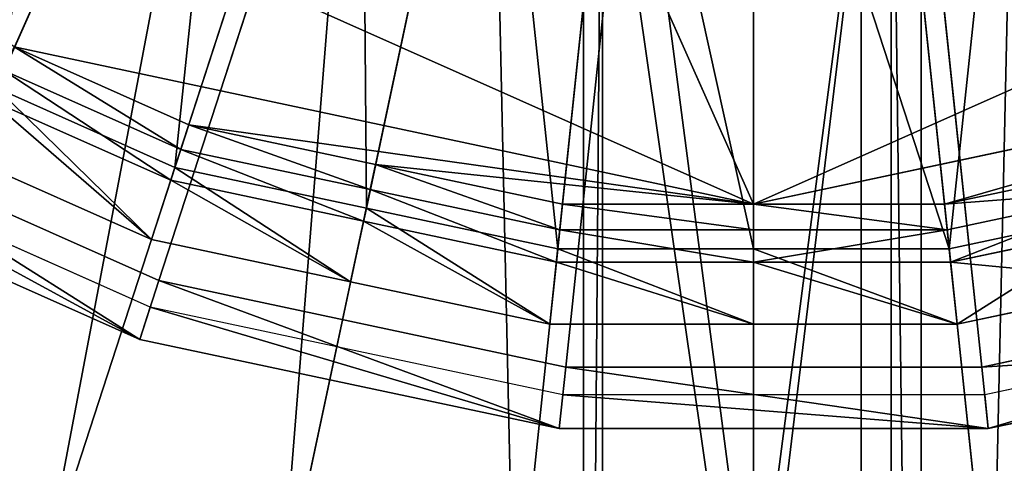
# Model space of a CAD drawing. Extents: x 0 to 31, y 0 to 21.2.
# Tile 538 of 574: x 24.851 to 25.802, y 13.846 to 14.274. Entities that reach past the tile are written whole.
import ezdxf

# ---------------------------------------------------------------- set-up
doc = ezdxf.new("R2010")
doc.units = 0
doc.header["$MEASUREMENT"] = 0
doc.layers.get('0').update_dxf_attribs({"color": 13, "linetype": 'CONTINUOUS'})
for name, color, linetype in [('CAST_IRON', 250, 'CONTINUOUS'), ('GALVANIZED_METAL', 252, 'CONTINUOUS'), ('GRATES', 250, 'CONTINUOUS'), ('STAINLESS_STEEL', 252, 'CONTINUOUS')]:
    doc.layers.add(name, color=color, linetype=linetype)

# ---------------------------------------------------------------- blocks, each defined once
blk = doc.blocks.new('NGM5058UC_TRADECAD_DXF')
at = {"layer": 'CAST_IRON', "color": 0}
for p, q in [((10.1441, 8.56815, -0.18725), (10.144, 2.72625, -0.18725)), ((10.1441, 8.56815, -0.18725), (10.144, 2.72625, -0.18725)), ((9.4657, 3.40015, 1.06005), (10.0596, 5.22805, 1.06005)), ((9.4657, 3.40015, 1.06005), (10.0596, 5.22805, 1.06005)), ((9.8587, 3.31665, 1.06005), (10.0596, 5.22805, 1.06005)), ((9.8587, 3.31665, 1.06005), (10.0596, 5.22805, 1.06005)), ((10.2605, 3.31665, 1.06005), (10.0596, 5.22805, 1.06005)), ((10.2605, 3.31665, 1.06005), (10.0596, 5.22805, 1.06005)), ((9.4657, 3.40015, 1.06005), (9.0986, 3.56355, 1.06005)), ((9.4657, 3.40015, 1.06005), (9.0986, 3.56355, 1.06005)), ((9.4573, 3.37445, 0.92545), (9.0851, 3.54025, 0.92545)), ((9.0687, 3.51185, 0.92545), (9.4472, 3.34335, 0.92545)), ((9.0687, 3.51185, 0.92545), (9.4472, 3.34335, 0.92545)), ((9.4472, 3.34335, 0.92545), (9.4657, 3.40015, 1.06005)), ((9.4472, 3.34335, 0.92545), (9.4657, 3.40015, 1.06005)), ((9.8587, 3.31665, 1.06005), (9.4657, 3.40015, 1.06005)), ((9.8587, 3.31665, 1.06005), (9.4657, 3.40015, 1.06005)), ((10.6535, 3.40015, 1.06005), (10.2605, 3.31665, 1.06005)), ((10.6535, 3.40015, 1.06005), (10.2605, 3.31665, 1.06005)), ((9.4573, 3.37445, 0.92545), (9.4472, 3.34335, 0.92545)), ((9.4573, 3.37445, 0.92545), (9.4472, 3.34335, 0.92545)), ((9.8559, 3.28975, 0.92545), (9.4573, 3.37445, 0.92545)), ((10.6618, 3.37445, 0.92545), (10.2633, 3.28975, 0.92545)), ((9.4472, 3.34335, 0.92545), (9.8524, 3.25725, 0.92545)), ((9.4472, 3.34335, 0.92545), (9.8524, 3.25725, 0.92545)), ((10.2667, 3.25725, 0.92545), (10.6719, 3.34335, 0.92545)), ((10.2667, 3.25725, 0.92545), (10.6719, 3.34335, 0.92545)), ((9.8524, 3.25725, 0.92545), (9.8587, 3.31665, 1.06005)), ((9.8524, 3.25725, 0.92545), (9.8587, 3.31665, 1.06005)), ((10.2605, 3.31665, 1.06005), (9.8587, 3.31665, 1.06005)), ((10.2605, 3.31665, 1.06005), (9.8587, 3.31665, 1.06005)), ((10.2667, 3.25725, 0.92545), (10.2605, 3.31665, 1.06005)), ((10.2667, 3.25725, 0.92545), (10.2605, 3.31665, 1.06005)), ((9.8559, 3.28975, 0.92545), (9.8524, 3.25725, 0.92545)), ((9.8559, 3.28975, 0.92545), (9.8524, 3.25725, 0.92545)), ((10.2633, 3.28975, 0.92545), (9.8559, 3.28975, 0.92545)), ((10.2633, 3.28975, 0.92545), (10.2667, 3.25725, 0.92545)), ((10.2633, 3.28975, 0.92545), (10.2667, 3.25725, 0.92545)), ((9.8524, 3.25725, 0.92545), (10.2667, 3.25725, 0.92545)), ((9.8524, 3.25725, 0.92545), (10.2667, 3.25725, 0.92545))]:
    blk.add_line(p, q, dxfattribs=at)
at = {"layer": 'GRATES', "color": 0}
for p, q in [((9.8758, 1.76955, 1.46245), (9.8758, 4.04155, 1.46245)), ((9.8758, 1.76955, 1.46245), (9.8758, 4.04155, 1.46245)), ((9.894, 4.04155, 1.81745), (9.894, 1.73535, 1.85405)), ((9.894, 4.04155, 1.81745), (9.894, 1.73535, 1.85405)), ((10.1729, 4.04155, 1.81745), (10.1729, 1.73535, 1.85405)), ((10.1729, 4.04155, 1.81745), (10.1729, 1.73535, 1.85405)), ((10.202, 4.04155, 1.46245), (10.202, 1.76955, 1.46245)), ((10.202, 4.04155, 1.46245), (10.202, 1.76955, 1.46245))]:
    blk.add_line(p, q, dxfattribs=at)
at = {"layer": 'STAINLESS_STEEL', "color": 0}
for p, q in [((8.7353, 6.40425, 0.92485), (10.04, 3.47405, 0.92485)), ((8.7353, 6.40425, 0.92485), (10.04, 3.47405, 0.92485)), ((9.1457, 3.22095, 0.17945), (9.5443, 4.11625, 0.17945)), ((9.1457, 3.22095, 0.17945), (9.5443, 4.11625, 0.17945)), ((9.5443, 4.11625, 0.31285), (9.3084, 3.58645, 0.33075)), ((9.5443, 4.11625, 0.31285), (9.3084, 3.58645, 0.33075)), ((9.3568, 3.12695, 0.17945), (9.6613, 4.06415, 0.17945)), ((9.3568, 3.12695, 0.17945), (9.6613, 4.06415, 0.17945)), ((9.6613, 4.06415, 0.31285), (9.4811, 3.50955, 0.33075)), ((9.6613, 4.06415, 0.31285), (9.4811, 3.50955, 0.33075)), ((9.5828, 3.07885, 0.17945), (9.7866, 4.03745, 0.17945)), ((9.5828, 3.07885, 0.17945), (9.7866, 4.03745, 0.17945)), ((9.7866, 4.03745, 0.31285), (9.666, 3.47025, 0.33075)), ((9.7866, 4.03745, 0.31285), (9.666, 3.47025, 0.33075)), ((9.8089, 3.03085, 0.17945), (9.9119, 4.01085, 0.17945)), ((9.8089, 3.03085, 0.17945), (9.9119, 4.01085, 0.17945)), ((9.9119, 4.01085, 0.31285), (9.8509, 3.43095, 0.33075)), ((9.9119, 4.01085, 0.31285), (9.8509, 3.43095, 0.33075)), ((10.04, 3.03085, 0.17945), (10.04, 4.01085, 0.17945)), ((10.04, 3.03085, 0.17945), (10.04, 4.01085, 0.17945)), ((10.04, 4.01085, 0.31285), (10.04, 3.43095, 0.33075)), ((10.04, 4.01085, 0.31285), (10.04, 3.43095, 0.33075)), ((10.2711, 3.03085, 0.17945), (10.1681, 4.01085, 0.17945)), ((10.2711, 3.03085, 0.17945), (10.1681, 4.01085, 0.17945)), ((10.1681, 4.01085, 0.31285), (10.229, 3.43095, 0.33075)), ((10.1681, 4.01085, 0.31285), (10.229, 3.43095, 0.33075)), ((9.4945, 3.55075, 0.92485), (9.3259, 3.62585, 0.92485)), ((9.3259, 3.62585, 0.92485), (10.04, 3.47405, 0.92485)), ((9.3259, 3.62585, 0.92485), (10.04, 3.47405, 0.92485)), ((9.4945, 3.55075, 0.92485), (9.3259, 3.62585, 0.92485)), ((10.04, 3.47405, 0.92485), (10.754, 3.62585, 0.92485)), ((10.04, 3.47405, 0.92485), (10.754, 3.62585, 0.92485)), ((9.4867, 3.52695, 0.75865), (9.3158, 3.60305, 0.75865)), ((9.4867, 3.52695, 0.75865), (9.3158, 3.60305, 0.75865)), ((9.4867, 3.52695, 0.69075), (9.3158, 3.60305, 0.69075)), ((9.4867, 3.52695, 0.69075), (9.3158, 3.60305, 0.69075)), ((9.3084, 3.58645, 0.33075), (9.4811, 3.50955, 0.33075)), ((9.3084, 3.58645, 0.33075), (9.4811, 3.50955, 0.33075)), ((9.3031, 3.57455, 0.69075), (9.477, 3.49715, 0.69075)), ((9.3031, 3.57455, 0.69075), (9.477, 3.49715, 0.69075)), ((9.4945, 3.55075, 0.92485), (9.4867, 3.52695, 0.75865)), ((9.4945, 3.55075, 0.92485), (9.4867, 3.52695, 0.75865)), ((9.675, 3.51235, 0.92485), (9.4945, 3.55075, 0.92485)), ((9.675, 3.51235, 0.92485), (9.4945, 3.55075, 0.92485)), ((9.2787, 3.51985, 0.38625), (9.4584, 3.43985, 0.38625)), ((9.2787, 3.51985, 0.38625), (9.4584, 3.43985, 0.38625)), ((9.4867, 3.52695, 0.69075), (9.477, 3.49715, 0.69075)), ((9.4867, 3.52695, 0.69075), (9.477, 3.49715, 0.69075)), ((9.6698, 3.48805, 0.75865), (9.4867, 3.52695, 0.75865)), ((9.4867, 3.52695, 0.75865), (9.4867, 3.52695, 0.69075)), ((9.6698, 3.48805, 0.75865), (9.4867, 3.52695, 0.75865)), ((9.6698, 3.48805, 0.69075), (9.4867, 3.52695, 0.69075)), ((9.4867, 3.52695, 0.75865), (9.4867, 3.52695, 0.69075)), ((9.6698, 3.48805, 0.69075), (9.4867, 3.52695, 0.69075)), ((9.675, 3.51235, 0.92485), (9.6698, 3.48805, 0.75865)), ((9.675, 3.51235, 0.92485), (9.6698, 3.48805, 0.75865)), ((9.8554, 3.47405, 0.92485), (9.675, 3.51235, 0.92485)), ((9.675, 3.51235, 0.92485), (10.04, 3.47405, 0.92485)), ((9.675, 3.51235, 0.92485), (10.04, 3.47405, 0.92485)), ((9.8554, 3.47405, 0.92485), (9.675, 3.51235, 0.92485)), ((10.405, 3.51235, 0.92485), (10.2245, 3.47405, 0.92485)), ((10.405, 3.51235, 0.92485), (10.2245, 3.47405, 0.92485)), ((9.4584, 3.43985, 0.38625), (9.4811, 3.50955, 0.33075)), ((9.4584, 3.43985, 0.38625), (9.4811, 3.50955, 0.33075)), ((9.4811, 3.50955, 0.33075), (9.666, 3.47025, 0.33075)), ((9.4811, 3.50955, 0.33075), (9.666, 3.47025, 0.33075)), ((9.477, 3.49715, 0.69075), (9.4584, 3.43985, 0.38625)), ((9.477, 3.49715, 0.69075), (9.4584, 3.43985, 0.38625)), ((9.477, 3.49715, 0.69075), (9.6633, 3.45755, 0.69075)), ((9.477, 3.49715, 0.69075), (9.6633, 3.45755, 0.69075)), ((9.6698, 3.48805, 0.69075), (9.6633, 3.45755, 0.69075)), ((9.6698, 3.48805, 0.69075), (9.6633, 3.45755, 0.69075)), ((9.8528, 3.44915, 0.75865), (9.6698, 3.48805, 0.75865)), ((9.6698, 3.48805, 0.75865), (9.6698, 3.48805, 0.69075)), ((9.8528, 3.44915, 0.75865), (9.6698, 3.48805, 0.75865)), ((9.8528, 3.44915, 0.69075), (9.6698, 3.48805, 0.69075)), ((9.6698, 3.48805, 0.75865), (9.6698, 3.48805, 0.69075)), ((9.8528, 3.44915, 0.69075), (9.6698, 3.48805, 0.69075)), ((10.4101, 3.48805, 0.75865), (10.2271, 3.44915, 0.75865)), ((10.4101, 3.48805, 0.75865), (10.2271, 3.44915, 0.75865)), ((10.4101, 3.48805, 0.69075), (10.2271, 3.44915, 0.69075)), ((10.4101, 3.48805, 0.69075), (10.2271, 3.44915, 0.69075)), ((9.8528, 3.44915, 0.75865), (9.8554, 3.47405, 0.92485)), ((9.8528, 3.44915, 0.75865), (9.8554, 3.47405, 0.92485)), ((10.04, 3.47405, 0.92485), (9.8554, 3.47405, 0.92485)), ((10.04, 3.47405, 0.92485), (9.8554, 3.47405, 0.92485)), ((10.2245, 3.47405, 0.92485), (10.04, 3.47405, 0.92485)), ((10.04, 3.47405, 0.92485), (10.04, 3.44915, 0.75865)), ((10.2245, 3.47405, 0.92485), (10.04, 3.47405, 0.92485)), ((10.04, 3.47405, 0.92485), (10.04, 3.44915, 0.75865)), ((10.2245, 3.47405, 0.92485), (10.2271, 3.44915, 0.75865)), ((10.2245, 3.47405, 0.92485), (10.2271, 3.44915, 0.75865)), ((9.6508, 3.39895, 0.38625), (9.666, 3.47025, 0.33075)), ((9.6508, 3.39895, 0.38625), (9.666, 3.47025, 0.33075)), ((9.666, 3.47025, 0.33075), (9.8509, 3.43095, 0.33075)), ((9.666, 3.47025, 0.33075), (9.8509, 3.43095, 0.33075)), ((10.229, 3.43095, 0.33075), (10.4139, 3.47025, 0.33075)), ((10.229, 3.43095, 0.33075), (10.4139, 3.47025, 0.33075)), ((9.6633, 3.45755, 0.69075), (9.6508, 3.39895, 0.38625)), ((9.6633, 3.45755, 0.69075), (9.6508, 3.39895, 0.38625)), ((9.6633, 3.45755, 0.69075), (9.8496, 3.41795, 0.69075)), ((9.6633, 3.45755, 0.69075), (9.8496, 3.41795, 0.69075)), ((10.2304, 3.41795, 0.69075), (10.4166, 3.45755, 0.69075)), ((10.2304, 3.41795, 0.69075), (10.4166, 3.45755, 0.69075)), ((9.8528, 3.44915, 0.69075), (9.8496, 3.41795, 0.69075)), ((9.8528, 3.44915, 0.69075), (9.8496, 3.41795, 0.69075)), ((10.04, 3.44915, 0.75865), (9.8528, 3.44915, 0.75865)), ((9.8528, 3.44915, 0.75865), (9.8528, 3.44915, 0.69075)), ((10.04, 3.44915, 0.75865), (9.8528, 3.44915, 0.75865)), ((10.04, 3.44915, 0.69075), (9.8528, 3.44915, 0.69075)), ((9.8528, 3.44915, 0.75865), (9.8528, 3.44915, 0.69075)), ((10.04, 3.44915, 0.69075), (9.8528, 3.44915, 0.69075)), ((10.2271, 3.44915, 0.75865), (10.04, 3.44915, 0.75865)), ((10.04, 3.44915, 0.75865), (10.04, 3.44915, 0.69075)), ((10.2271, 3.44915, 0.75865), (10.04, 3.44915, 0.75865)), ((10.2271, 3.44915, 0.69075), (10.04, 3.44915, 0.69075)), ((10.04, 3.44915, 0.75865), (10.04, 3.44915, 0.69075)), ((10.04, 3.44915, 0.69075), (10.04, 3.41795, 0.69075)), ((10.04, 3.44915, 0.69075), (10.04, 3.41795, 0.69075)), ((10.2271, 3.44915, 0.69075), (10.04, 3.44915, 0.69075)), ((10.2271, 3.44915, 0.75865), (10.2271, 3.44915, 0.69075)), ((10.2271, 3.44915, 0.75865), (10.2271, 3.44915, 0.69075)), ((10.2271, 3.44915, 0.69075), (10.2304, 3.41795, 0.69075)), ((10.2271, 3.44915, 0.69075), (10.2304, 3.41795, 0.69075)), ((9.4584, 3.43985, 0.38625), (9.6508, 3.39895, 0.38625)), ((9.4584, 3.43985, 0.38625), (9.6508, 3.39895, 0.38625)), ((9.8433, 3.35805, 0.38625), (9.8509, 3.43095, 0.33075)), ((9.8433, 3.35805, 0.38625), (9.8509, 3.43095, 0.33075)), ((9.8509, 3.43095, 0.33075), (10.04, 3.43095, 0.33075)), ((9.8509, 3.43095, 0.33075), (10.04, 3.43095, 0.33075)), ((10.04, 3.43095, 0.33075), (10.229, 3.43095, 0.33075)), ((10.04, 3.35805, 0.38625), (10.04, 3.43095, 0.33075)), ((10.04, 3.43095, 0.33075), (10.229, 3.43095, 0.33075)), ((10.04, 3.35805, 0.38625), (10.04, 3.43095, 0.33075)), ((10.2367, 3.35805, 0.38625), (10.229, 3.43095, 0.33075)), ((10.2367, 3.35805, 0.38625), (10.229, 3.43095, 0.33075)), ((9.8496, 3.41795, 0.69075), (9.8433, 3.35805, 0.38625)), ((9.8496, 3.41795, 0.69075), (9.8433, 3.35805, 0.38625)), ((9.8496, 3.41795, 0.69075), (10.04, 3.41795, 0.69075)), ((9.8496, 3.41795, 0.69075), (10.04, 3.41795, 0.69075)), ((10.04, 3.41795, 0.69075), (10.04, 3.35805, 0.38625)), ((10.04, 3.41795, 0.69075), (10.2304, 3.41795, 0.69075)), ((10.04, 3.41795, 0.69075), (10.04, 3.35805, 0.38625)), ((10.04, 3.41795, 0.69075), (10.2304, 3.41795, 0.69075)), ((10.2304, 3.41795, 0.69075), (10.2367, 3.35805, 0.38625)), ((10.2304, 3.41795, 0.69075), (10.2367, 3.35805, 0.38625)), ((9.6508, 3.39895, 0.38625), (9.8433, 3.35805, 0.38625)), ((9.6508, 3.39895, 0.38625), (9.8433, 3.35805, 0.38625)), ((10.2367, 3.35805, 0.38625), (10.4291, 3.39895, 0.38625)), ((10.2367, 3.35805, 0.38625), (10.4291, 3.39895, 0.38625)), ((9.8433, 3.35805, 0.38625), (10.04, 3.35805, 0.38625)), ((9.8433, 3.35805, 0.38625), (10.04, 3.35805, 0.38625)), ((10.04, 3.35805, 0.38625), (10.2367, 3.35805, 0.38625)), ((10.04, 3.35805, 0.38625), (10.2367, 3.35805, 0.38625))]:
    blk.add_line(p, q, dxfattribs=at)
at = {"layer": 'CAST_IRON', "color": 0}
mesh = blk.add_polyface(dxfattribs=at)
corners = [(10.1441, 8.56815, -0.18725), (13.553, 2.72605, -0.18725), (10.144, 2.72625, -0.18725), (13.553, 8.58075, -0.18725)]
mesh.append_faces([[corners[k] for k in face] for face in [(0, 1, 2), (1, 0, 3)]], dxfattribs={"vtx0": -1, "color": 0})
mesh = blk.add_polyface(dxfattribs=at)
corners = [(10.1441, 8.56815, -0.18725), (7.5831, 2.72605, -0.18725), (7.5831, 8.55555, -0.18725), (10.144, 2.72625, -0.18725)]
mesh.append_faces([[corners[k] for k in face] for face in [(0, 1, 2), (1, 0, 3)]], dxfattribs={"vtx0": -1, "color": 0})
mesh = blk.add_polyface(dxfattribs=at)
corners = [(10.0596, 5.22805, 1.06005), (9.0986, 3.56355, 1.06005), (8.7736, 3.79975, 1.06005)]
mesh.append_faces([[corners[k] for k in face] for face in [(0, 1, 2)]], dxfattribs={"color": 0})
mesh = blk.add_polyface(dxfattribs=at)
corners = [(10.0596, 5.22805, 1.06005), (9.4657, 3.40015, 1.06005), (9.0986, 3.56355, 1.06005)]
mesh.append_faces([[corners[k] for k in face] for face in [(0, 1, 2)]], dxfattribs={"color": 0})
mesh = blk.add_polyface(dxfattribs=at)
corners = [(10.0596, 5.22805, 1.06005), (9.8587, 3.31665, 1.06005), (9.4657, 3.40015, 1.06005)]
mesh.append_faces([[corners[k] for k in face] for face in [(0, 1, 2)]], dxfattribs={"color": 0})
mesh = blk.add_polyface(dxfattribs=at)
corners = [(10.2605, 3.31665, 1.06005), (9.8587, 3.31665, 1.06005), (10.0596, 5.22805, 1.06005)]
mesh.append_faces([[corners[k] for k in face] for face in [(0, 1, 2)]], dxfattribs={"color": 0})
mesh = blk.add_polyface(dxfattribs=at)
corners = [(11.3456, 3.79975, 1.06005), (11.0205, 3.56355, 1.06005), (10.0596, 5.22805, 1.06005)]
mesh.append_faces([[corners[k] for k in face] for face in [(0, 1, 2)]], dxfattribs={"color": 0})
mesh = blk.add_polyface(dxfattribs=at)
corners = [(11.0205, 3.56355, 1.06005), (10.6535, 3.40015, 1.06005), (10.0596, 5.22805, 1.06005)]
mesh.append_faces([[corners[k] for k in face] for face in [(0, 1, 2)]], dxfattribs={"color": 0})
mesh = blk.add_polyface(dxfattribs=at)
corners = [(10.6535, 3.40015, 1.06005), (10.2605, 3.31665, 1.06005), (10.0596, 5.22805, 1.06005)]
mesh.append_faces([[corners[k] for k in face] for face in [(0, 1, 2)]], dxfattribs={"color": 0})
mesh = blk.add_polyface(dxfattribs=at)
corners = [(9.0986, 3.56355, 1.06005), (9.4472, 3.34335, 0.92545), (9.0687, 3.51185, 0.92545), (9.4657, 3.40015, 1.06005)]
mesh.append_faces([[corners[k] for k in face] for face in [(0, 1, 2), (1, 0, 3)]], dxfattribs={"vtx0": -1, "color": 0})
mesh = blk.add_polyface(dxfattribs=at)
corners = [(9.4472, 3.34335, 0.92545), (9.0851, 3.54025, 0.92545), (9.0687, 3.51185, 0.92545), (9.4573, 3.37445, 0.92545)]
mesh.append_faces([[corners[k] for k in face] for face in [(0, 1, 2), (1, 0, 3)]], dxfattribs={"vtx0": -1, "color": 0})
mesh = blk.add_polyface(dxfattribs=at)
corners = [(9.4657, 3.40015, 1.06005), (9.8524, 3.25725, 0.92545), (9.4472, 3.34335, 0.92545), (9.8587, 3.31665, 1.06005)]
mesh.append_faces([[corners[k] for k in face] for face in [(0, 1, 2), (1, 0, 3)]], dxfattribs={"vtx0": -1, "color": 0})
mesh = blk.add_polyface(dxfattribs=at)
corners = [(10.2605, 3.31665, 1.06005), (10.6719, 3.34335, 0.92545), (10.2667, 3.25725, 0.92545), (10.6535, 3.40015, 1.06005)]
mesh.append_faces([[corners[k] for k in face] for face in [(0, 1, 2), (1, 0, 3)]], dxfattribs={"vtx0": -1, "color": 0})
mesh = blk.add_polyface(dxfattribs=at)
corners = [(9.8524, 3.25725, 0.92545), (9.4573, 3.37445, 0.92545), (9.4472, 3.34335, 0.92545), (9.8559, 3.28975, 0.92545)]
mesh.append_faces([[corners[k] for k in face] for face in [(0, 1, 2), (1, 0, 3)]], dxfattribs={"vtx0": -1, "color": 0})
mesh = blk.add_polyface(dxfattribs=at)
corners = [(10.2667, 3.25725, 0.92545), (10.6618, 3.37445, 0.92545), (10.2633, 3.28975, 0.92545), (10.6719, 3.34335, 0.92545)]
mesh.append_faces([[corners[k] for k in face] for face in [(0, 1, 2), (1, 0, 3)]], dxfattribs={"vtx0": -1, "color": 0})
mesh = blk.add_polyface(dxfattribs=at)
corners = [(9.8587, 3.31665, 1.06005), (10.2667, 3.25725, 0.92545), (9.8524, 3.25725, 0.92545), (10.2605, 3.31665, 1.06005)]
mesh.append_faces([[corners[k] for k in face] for face in [(0, 1, 2), (1, 0, 3)]], dxfattribs={"vtx0": -1, "color": 0})
mesh = blk.add_polyface(dxfattribs=at)
corners = [(10.2667, 3.25725, 0.92545), (9.8559, 3.28975, 0.92545), (9.8524, 3.25725, 0.92545), (10.2633, 3.28975, 0.92545)]
mesh.append_faces([[corners[k] for k in face] for face in [(0, 1, 2), (1, 0, 3)]], dxfattribs={"vtx0": -1, "color": 0})
at = {"layer": 'GALVANIZED_METAL', "color": 0}
mesh = blk.add_polyface(dxfattribs=at)
corners = [(-14.2165, -9.41305, -1.89865), (14.216, 9.40775, -1.89865), (-14.3866, -9.24295, -1.89865), (14.386, 9.23775, -1.89865)]
mesh.append_faces([[corners[k] for k in face] for face in [(0, 1, 2), (1, 0, 3)]], dxfattribs={"vtx0": -1, "color": 0})
mesh = blk.add_polyface(dxfattribs=at)
corners = [(14.216, 9.40775, -1.89865), (-14.2165, 9.40775, -1.89865), (-14.3866, -9.24295, -1.89865)]
mesh.append_faces([[corners[k] for k in face] for face in [(0, 1, 2)]], dxfattribs={"color": 0})
mesh = blk.add_polyface(dxfattribs=at)
corners = [(14.386, 9.23775, -1.89865), (-14.2165, -9.41305, -1.89865), (14.2159, -9.41295, -1.89865)]
mesh.append_faces([[corners[k] for k in face] for face in [(0, 1, 2)]], dxfattribs={"color": 0})
at = {"layer": 'GRATES', "color": 0}
mesh = blk.add_polyface(dxfattribs=at)
corners = [(9.894, 4.04155, 1.81745), (9.894, 1.73535, 1.85405), (9.8758, 1.76955, 1.46245)]
mesh.append_faces([[corners[k] for k in face] for face in [(0, 1, 2)]], dxfattribs={"color": 0})
mesh = blk.add_polyface(dxfattribs=at)
corners = [(9.894, 4.04155, 1.81745), (9.8758, 1.76955, 1.46245), (9.8758, 4.04155, 1.46245)]
mesh.append_faces([[corners[k] for k in face] for face in [(0, 1, 2)]], dxfattribs={"color": 0})
mesh = blk.add_polyface(dxfattribs=at)
corners = [(10.202, 1.76955, 1.46245), (9.8758, 4.04155, 1.46245), (9.8758, 1.76955, 1.46245), (10.202, 4.04155, 1.46245)]
mesh.append_faces([[corners[k] for k in face] for face in [(0, 1, 2), (1, 0, 3)]], dxfattribs={"vtx0": -1, "color": 0})
mesh = blk.add_polyface(dxfattribs=at)
corners = [(10.1729, 4.04155, 1.81745), (9.894, 1.73535, 1.85405), (9.894, 4.04155, 1.81745), (10.1729, 1.73535, 1.85405)]
mesh.append_faces([[corners[k] for k in face] for face in [(0, 1, 2), (1, 0, 3)]], dxfattribs={"vtx0": -1, "color": 0})
mesh = blk.add_polyface(dxfattribs=at)
corners = [(10.1729, 4.04155, 1.81745), (10.202, 1.76955, 1.46245), (10.1729, 1.73535, 1.85405)]
mesh.append_faces([[corners[k] for k in face] for face in [(0, 1, 2)]], dxfattribs={"color": 0})
mesh = blk.add_polyface(dxfattribs=at)
corners = [(10.202, 4.04155, 1.46245), (10.202, 1.76955, 1.46245), (10.1729, 4.04155, 1.81745)]
mesh.append_faces([[corners[k] for k in face] for face in [(0, 1, 2)]], dxfattribs={"color": 0})
at = {"layer": 'STAINLESS_STEEL', "color": 0}
mesh = blk.add_polyface(dxfattribs=at)
corners = [(10.04, 3.47405, 0.92485), (8.7353, 4.05485, 0.92485), (8.7353, 6.40425, 0.92485), (9.3259, 3.62585, 0.92485)]
mesh.append_faces([[corners[k] for k in face] for face in [(0, 1, 2), (1, 0, 3)]], dxfattribs={"vtx0": -1, "color": 0})
mesh = blk.add_polyface(dxfattribs=at)
corners = [(11.3446, 4.05485, 0.92485), (10.04, 3.47405, 0.92485), (8.7353, 6.40425, 0.92485), (10.754, 3.62585, 0.92485)]
mesh.append_faces([[corners[k] for k in face] for face in [(0, 1, 2), (1, 0, 3)]], dxfattribs={"vtx0": -1, "color": 0})
mesh = blk.add_polyface(dxfattribs=at)
corners = [(9.3236, 4.24365, 0.17945), (8.9345, 3.31495, 0.17945), (8.7476, 3.45075, 0.17945), (9.4272, 4.16835, 0.17945)]
mesh.append_faces([[corners[k] for k in face] for face in [(0, 1, 2), (1, 0, 3)]], dxfattribs={"vtx0": -1, "color": 0})
mesh = blk.add_polyface(dxfattribs=at)
corners = [(9.4272, 4.16835, 0.17945), (9.1457, 3.22095, 0.17945), (8.9345, 3.31495, 0.17945), (9.5443, 4.11625, 0.17945)]
mesh.append_faces([[corners[k] for k in face] for face in [(0, 1, 2), (1, 0, 3)]], dxfattribs={"vtx0": -1, "color": 0})
mesh = blk.add_polyface(dxfattribs=at)
corners = [(9.3084, 3.58645, 0.33075), (9.4272, 4.16835, 0.31285), (9.1357, 3.66335, 0.33075), (9.5443, 4.11625, 0.31285)]
mesh.append_faces([[corners[k] for k in face] for face in [(0, 1, 2), (1, 0, 3)]], dxfattribs={"vtx0": -1, "color": 0})
mesh = blk.add_polyface(dxfattribs=at)
corners = [(9.5443, 4.11625, 0.17945), (9.3568, 3.12695, 0.17945), (9.1457, 3.22095, 0.17945), (9.6613, 4.06415, 0.17945)]
mesh.append_faces([[corners[k] for k in face] for face in [(0, 1, 2), (1, 0, 3)]], dxfattribs={"vtx0": -1, "color": 0})
mesh = blk.add_polyface(dxfattribs=at)
corners = [(9.4811, 3.50955, 0.33075), (9.5443, 4.11625, 0.31285), (9.3084, 3.58645, 0.33075), (9.6613, 4.06415, 0.31285)]
mesh.append_faces([[corners[k] for k in face] for face in [(0, 1, 2), (1, 0, 3)]], dxfattribs={"vtx0": -1, "color": 0})
mesh = blk.add_polyface(dxfattribs=at)
corners = [(9.6613, 4.06415, 0.17945), (9.5828, 3.07885, 0.17945), (9.3568, 3.12695, 0.17945), (9.7866, 4.03745, 0.17945)]
mesh.append_faces([[corners[k] for k in face] for face in [(0, 1, 2), (1, 0, 3)]], dxfattribs={"vtx0": -1, "color": 0})
mesh = blk.add_polyface(dxfattribs=at)
corners = [(9.666, 3.47025, 0.33075), (9.6613, 4.06415, 0.31285), (9.4811, 3.50955, 0.33075), (9.7866, 4.03745, 0.31285)]
mesh.append_faces([[corners[k] for k in face] for face in [(0, 1, 2), (1, 0, 3)]], dxfattribs={"vtx0": -1, "color": 0})
mesh = blk.add_polyface(dxfattribs=at)
corners = [(9.7866, 4.03745, 0.17945), (9.8089, 3.03085, 0.17945), (9.5828, 3.07885, 0.17945), (9.9119, 4.01085, 0.17945)]
mesh.append_faces([[corners[k] for k in face] for face in [(0, 1, 2), (1, 0, 3)]], dxfattribs={"vtx0": -1, "color": 0})
mesh = blk.add_polyface(dxfattribs=at)
corners = [(9.8509, 3.43095, 0.33075), (9.7866, 4.03745, 0.31285), (9.666, 3.47025, 0.33075), (9.9119, 4.01085, 0.31285)]
mesh.append_faces([[corners[k] for k in face] for face in [(0, 1, 2), (1, 0, 3)]], dxfattribs={"vtx0": -1, "color": 0})
mesh = blk.add_polyface(dxfattribs=at)
corners = [(10.2934, 4.03745, 0.17945), (10.2711, 3.03085, 0.17945), (10.1681, 4.01085, 0.17945), (10.4971, 3.07885, 0.17945)]
mesh.append_faces([[corners[k] for k in face] for face in [(0, 1, 2), (1, 0, 3)]], dxfattribs={"vtx0": -1, "color": 0})
mesh = blk.add_polyface(dxfattribs=at)
corners = [(10.229, 3.43095, 0.33075), (10.2934, 4.03745, 0.31285), (10.1681, 4.01085, 0.31285), (10.4139, 3.47025, 0.33075)]
mesh.append_faces([[corners[k] for k in face] for face in [(0, 1, 2), (1, 0, 3)]], dxfattribs={"vtx0": -1, "color": 0})
mesh = blk.add_polyface(dxfattribs=at)
corners = [(9.9119, 4.01085, 0.17945), (10.04, 3.03085, 0.17945), (9.8089, 3.03085, 0.17945), (10.04, 4.01085, 0.17945)]
mesh.append_faces([[corners[k] for k in face] for face in [(0, 1, 2), (1, 0, 3)]], dxfattribs={"vtx0": -1, "color": 0})
mesh = blk.add_polyface(dxfattribs=at)
corners = [(10.04, 3.43095, 0.33075), (9.9119, 4.01085, 0.31285), (9.8509, 3.43095, 0.33075), (10.04, 4.01085, 0.31285)]
mesh.append_faces([[corners[k] for k in face] for face in [(0, 1, 2), (1, 0, 3)]], dxfattribs={"vtx0": -1, "color": 0})
mesh = blk.add_polyface(dxfattribs=at)
corners = [(10.1681, 4.01085, 0.17945), (10.04, 3.03085, 0.17945), (10.04, 4.01085, 0.17945), (10.2711, 3.03085, 0.17945)]
mesh.append_faces([[corners[k] for k in face] for face in [(0, 1, 2), (1, 0, 3)]], dxfattribs={"vtx0": -1, "color": 0})
mesh = blk.add_polyface(dxfattribs=at)
corners = [(10.229, 3.43095, 0.33075), (10.04, 4.01085, 0.31285), (10.04, 3.43095, 0.33075), (10.1681, 4.01085, 0.31285)]
mesh.append_faces([[corners[k] for k in face] for face in [(0, 1, 2), (1, 0, 3)]], dxfattribs={"vtx0": -1, "color": 0})
mesh = blk.add_polyface(dxfattribs=at)
corners = [(9.3259, 3.62585, 0.92485), (9.4867, 3.52695, 0.75865), (9.3158, 3.60305, 0.75865), (9.4945, 3.55075, 0.92485)]
mesh.append_faces([[corners[k] for k in face] for face in [(0, 1, 2), (1, 0, 3)]], dxfattribs={"vtx0": -1, "color": 0})
mesh = blk.add_polyface(dxfattribs=at)
corners = [(10.04, 3.47405, 0.92485), (9.4945, 3.55075, 0.92485), (9.3259, 3.62585, 0.92485), (9.675, 3.51235, 0.92485)]
mesh.append_faces([[corners[k] for k in face] for face in [(0, 1, 2), (1, 0, 3)]], dxfattribs={"vtx0": -1, "color": 0})
mesh = blk.add_polyface(dxfattribs=at)
corners = [(10.754, 3.62585, 0.92485), (10.2245, 3.47405, 0.92485), (10.04, 3.47405, 0.92485), (10.405, 3.51235, 0.92485)]
mesh.append_faces([[corners[k] for k in face] for face in [(0, 1, 2), (1, 0, 3)]], dxfattribs={"vtx0": -1, "color": 0})
mesh = blk.add_polyface(dxfattribs=at)
corners = [(9.3158, 3.60305, 0.69075), (9.477, 3.49715, 0.69075), (9.3031, 3.57455, 0.69075), (9.4867, 3.52695, 0.69075)]
mesh.append_faces([[corners[k] for k in face] for face in [(0, 1, 2), (1, 0, 3)]], dxfattribs={"vtx0": -1, "color": 0})
mesh = blk.add_polyface(dxfattribs=at)
corners = [(9.3158, 3.60305, 0.75865), (9.4867, 3.52695, 0.69075), (9.3158, 3.60305, 0.69075), (9.4867, 3.52695, 0.75865)]
mesh.append_faces([[corners[k] for k in face] for face in [(0, 1, 2), (1, 0, 3)]], dxfattribs={"vtx0": -1, "color": 0})
mesh = blk.add_polyface(dxfattribs=at)
corners = [(9.4584, 3.43985, 0.38625), (9.3084, 3.58645, 0.33075), (9.2787, 3.51985, 0.38625), (9.4811, 3.50955, 0.33075)]
mesh.append_faces([[corners[k] for k in face] for face in [(0, 1, 2), (1, 0, 3)]], dxfattribs={"vtx0": -1, "color": 0})
mesh = blk.add_polyface(dxfattribs=at)
corners = [(9.3031, 3.57455, 0.69075), (9.4584, 3.43985, 0.38625), (9.2787, 3.51985, 0.38625), (9.477, 3.49715, 0.69075)]
mesh.append_faces([[corners[k] for k in face] for face in [(0, 1, 2), (1, 0, 3)]], dxfattribs={"vtx0": -1, "color": 0})
mesh = blk.add_polyface(dxfattribs=at)
corners = [(9.4945, 3.55075, 0.92485), (9.6698, 3.48805, 0.75865), (9.4867, 3.52695, 0.75865), (9.675, 3.51235, 0.92485)]
mesh.append_faces([[corners[k] for k in face] for face in [(0, 1, 2), (1, 0, 3)]], dxfattribs={"vtx0": -1, "color": 0})
mesh = blk.add_polyface(dxfattribs=at)
corners = [(9.4867, 3.52695, 0.69075), (9.6633, 3.45755, 0.69075), (9.477, 3.49715, 0.69075), (9.6698, 3.48805, 0.69075)]
mesh.append_faces([[corners[k] for k in face] for face in [(0, 1, 2), (1, 0, 3)]], dxfattribs={"vtx0": -1, "color": 0})
mesh = blk.add_polyface(dxfattribs=at)
corners = [(9.4867, 3.52695, 0.75865), (9.6698, 3.48805, 0.69075), (9.4867, 3.52695, 0.69075), (9.6698, 3.48805, 0.75865)]
mesh.append_faces([[corners[k] for k in face] for face in [(0, 1, 2), (1, 0, 3)]], dxfattribs={"vtx0": -1, "color": 0})
mesh = blk.add_polyface(dxfattribs=at)
corners = [(9.675, 3.51235, 0.92485), (9.8528, 3.44915, 0.75865), (9.6698, 3.48805, 0.75865), (9.8554, 3.47405, 0.92485)]
mesh.append_faces([[corners[k] for k in face] for face in [(0, 1, 2), (1, 0, 3)]], dxfattribs={"vtx0": -1, "color": 0})
mesh = blk.add_polyface(dxfattribs=at)
corners = [(10.04, 3.47405, 0.92485), (9.8554, 3.47405, 0.92485), (9.675, 3.51235, 0.92485)]
mesh.append_faces([[corners[k] for k in face] for face in [(0, 1, 2)]], dxfattribs={"color": 0})
mesh = blk.add_polyface(dxfattribs=at)
corners = [(10.2245, 3.47405, 0.92485), (10.4101, 3.48805, 0.75865), (10.2271, 3.44915, 0.75865), (10.405, 3.51235, 0.92485)]
mesh.append_faces([[corners[k] for k in face] for face in [(0, 1, 2), (1, 0, 3)]], dxfattribs={"vtx0": -1, "color": 0})
mesh = blk.add_polyface(dxfattribs=at)
corners = [(9.6508, 3.39895, 0.38625), (9.4811, 3.50955, 0.33075), (9.4584, 3.43985, 0.38625), (9.666, 3.47025, 0.33075)]
mesh.append_faces([[corners[k] for k in face] for face in [(0, 1, 2), (1, 0, 3)]], dxfattribs={"vtx0": -1, "color": 0})
mesh = blk.add_polyface(dxfattribs=at)
corners = [(9.477, 3.49715, 0.69075), (9.6508, 3.39895, 0.38625), (9.4584, 3.43985, 0.38625), (9.6633, 3.45755, 0.69075)]
mesh.append_faces([[corners[k] for k in face] for face in [(0, 1, 2), (1, 0, 3)]], dxfattribs={"vtx0": -1, "color": 0})
mesh = blk.add_polyface(dxfattribs=at)
corners = [(9.6698, 3.48805, 0.69075), (9.8496, 3.41795, 0.69075), (9.6633, 3.45755, 0.69075), (9.8528, 3.44915, 0.69075)]
mesh.append_faces([[corners[k] for k in face] for face in [(0, 1, 2), (1, 0, 3)]], dxfattribs={"vtx0": -1, "color": 0})
mesh = blk.add_polyface(dxfattribs=at)
corners = [(9.6698, 3.48805, 0.75865), (9.8528, 3.44915, 0.69075), (9.6698, 3.48805, 0.69075), (9.8528, 3.44915, 0.75865)]
mesh.append_faces([[corners[k] for k in face] for face in [(0, 1, 2), (1, 0, 3)]], dxfattribs={"vtx0": -1, "color": 0})
mesh = blk.add_polyface(dxfattribs=at)
corners = [(10.2271, 3.44915, 0.75865), (10.4101, 3.48805, 0.69075), (10.2271, 3.44915, 0.69075), (10.4101, 3.48805, 0.75865)]
mesh.append_faces([[corners[k] for k in face] for face in [(0, 1, 2), (1, 0, 3)]], dxfattribs={"vtx0": -1, "color": 0})
mesh = blk.add_polyface(dxfattribs=at)
corners = [(10.4101, 3.48805, 0.69075), (10.2304, 3.41795, 0.69075), (10.2271, 3.44915, 0.69075), (10.4166, 3.45755, 0.69075)]
mesh.append_faces([[corners[k] for k in face] for face in [(0, 1, 2), (1, 0, 3)]], dxfattribs={"vtx0": -1, "color": 0})
mesh = blk.add_polyface(dxfattribs=at)
corners = [(9.8554, 3.47405, 0.92485), (10.04, 3.44915, 0.75865), (9.8528, 3.44915, 0.75865), (10.04, 3.47405, 0.92485)]
mesh.append_faces([[corners[k] for k in face] for face in [(0, 1, 2), (1, 0, 3)]], dxfattribs={"vtx0": -1, "color": 0})
mesh = blk.add_polyface(dxfattribs=at)
corners = [(10.04, 3.47405, 0.92485), (10.2271, 3.44915, 0.75865), (10.04, 3.44915, 0.75865), (10.2245, 3.47405, 0.92485)]
mesh.append_faces([[corners[k] for k in face] for face in [(0, 1, 2), (1, 0, 3)]], dxfattribs={"vtx0": -1, "color": 0})
mesh = blk.add_polyface(dxfattribs=at)
corners = [(9.8433, 3.35805, 0.38625), (9.666, 3.47025, 0.33075), (9.6508, 3.39895, 0.38625), (9.8509, 3.43095, 0.33075)]
mesh.append_faces([[corners[k] for k in face] for face in [(0, 1, 2), (1, 0, 3)]], dxfattribs={"vtx0": -1, "color": 0})
mesh = blk.add_polyface(dxfattribs=at)
corners = [(10.2367, 3.35805, 0.38625), (10.4139, 3.47025, 0.33075), (10.229, 3.43095, 0.33075), (10.4291, 3.39895, 0.38625)]
mesh.append_faces([[corners[k] for k in face] for face in [(0, 1, 2), (1, 0, 3)]], dxfattribs={"vtx0": -1, "color": 0})
mesh = blk.add_polyface(dxfattribs=at)
corners = [(9.6633, 3.45755, 0.69075), (9.8433, 3.35805, 0.38625), (9.6508, 3.39895, 0.38625), (9.8496, 3.41795, 0.69075)]
mesh.append_faces([[corners[k] for k in face] for face in [(0, 1, 2), (1, 0, 3)]], dxfattribs={"vtx0": -1, "color": 0})
mesh = blk.add_polyface(dxfattribs=at)
corners = [(10.2304, 3.41795, 0.69075), (10.4291, 3.39895, 0.38625), (10.2367, 3.35805, 0.38625), (10.4166, 3.45755, 0.69075)]
mesh.append_faces([[corners[k] for k in face] for face in [(0, 1, 2), (1, 0, 3)]], dxfattribs={"vtx0": -1, "color": 0})
mesh = blk.add_polyface(dxfattribs=at)
corners = [(9.8528, 3.44915, 0.69075), (10.04, 3.41795, 0.69075), (9.8496, 3.41795, 0.69075), (10.04, 3.44915, 0.69075)]
mesh.append_faces([[corners[k] for k in face] for face in [(0, 1, 2), (1, 0, 3)]], dxfattribs={"vtx0": -1, "color": 0})
mesh = blk.add_polyface(dxfattribs=at)
corners = [(9.8528, 3.44915, 0.75865), (10.04, 3.44915, 0.69075), (9.8528, 3.44915, 0.69075), (10.04, 3.44915, 0.75865)]
mesh.append_faces([[corners[k] for k in face] for face in [(0, 1, 2), (1, 0, 3)]], dxfattribs={"vtx0": -1, "color": 0})
mesh = blk.add_polyface(dxfattribs=at)
corners = [(10.04, 3.44915, 0.75865), (10.2271, 3.44915, 0.69075), (10.04, 3.44915, 0.69075), (10.2271, 3.44915, 0.75865)]
mesh.append_faces([[corners[k] for k in face] for face in [(0, 1, 2), (1, 0, 3)]], dxfattribs={"vtx0": -1, "color": 0})
mesh = blk.add_polyface(dxfattribs=at)
corners = [(10.2271, 3.44915, 0.69075), (10.04, 3.41795, 0.69075), (10.04, 3.44915, 0.69075), (10.2304, 3.41795, 0.69075)]
mesh.append_faces([[corners[k] for k in face] for face in [(0, 1, 2), (1, 0, 3)]], dxfattribs={"vtx0": -1, "color": 0})
mesh = blk.add_polyface(dxfattribs=at)
corners = [(10.04, 3.35805, 0.38625), (9.8509, 3.43095, 0.33075), (9.8433, 3.35805, 0.38625), (10.04, 3.43095, 0.33075)]
mesh.append_faces([[corners[k] for k in face] for face in [(0, 1, 2), (1, 0, 3)]], dxfattribs={"vtx0": -1, "color": 0})
mesh = blk.add_polyface(dxfattribs=at)
corners = [(10.2367, 3.35805, 0.38625), (10.04, 3.43095, 0.33075), (10.04, 3.35805, 0.38625), (10.229, 3.43095, 0.33075)]
mesh.append_faces([[corners[k] for k in face] for face in [(0, 1, 2), (1, 0, 3)]], dxfattribs={"vtx0": -1, "color": 0})
mesh = blk.add_polyface(dxfattribs=at)
corners = [(9.8496, 3.41795, 0.69075), (10.04, 3.35805, 0.38625), (9.8433, 3.35805, 0.38625), (10.04, 3.41795, 0.69075)]
mesh.append_faces([[corners[k] for k in face] for face in [(0, 1, 2), (1, 0, 3)]], dxfattribs={"vtx0": -1, "color": 0})
mesh = blk.add_polyface(dxfattribs=at)
corners = [(10.04, 3.41795, 0.69075), (10.2367, 3.35805, 0.38625), (10.04, 3.35805, 0.38625), (10.2304, 3.41795, 0.69075)]
mesh.append_faces([[corners[k] for k in face] for face in [(0, 1, 2), (1, 0, 3)]], dxfattribs={"vtx0": -1, "color": 0})
blk = doc.blocks.new('NGM5058UC_TRADECAD_DWG')
at = {"color": 0}
blk.add_blockref('NGM5058UC_TRADECAD_DXF', (15.5194, 10.62185, 1.89865), dxfattribs=at)

msp = doc.modelspace()

# ---------------------------------------------------------------- block references
at = {"color": 0}
msp.add_blockref('NGM5058UC_TRADECAD_DWG', (0, 0), dxfattribs=at)

doc.saveas('drawing.dxf')
